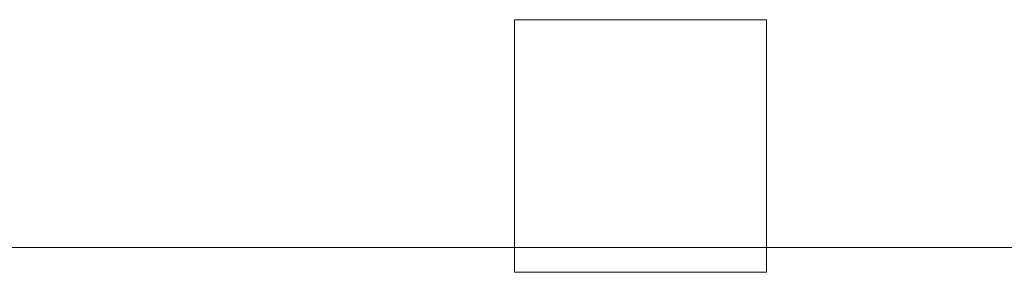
# Model space of a CAD drawing. Header units: feet. Extents: x 8 to 127, y 6 to 90.
# Tile 418 of 538: x 43.627 to 44.798, y 59.523 to 59.823. Entities that reach past the tile are written whole.
import ezdxf

# ---------------------------------------------------------------- set-up
doc = ezdxf.new("R2010")
doc.units = ezdxf.units.FT
doc.header["$MEASUREMENT"] = 0
doc.layers.add('FINA', color=7, linetype='Continuous')
doc.layers.add('madeira', color=35, linetype='Continuous')

msp = doc.modelspace()

# ---------------------------------------------------------------- linework, layer by layer
at = {"layer": 'FINA', "linetype": 'Continuous', "lineweight": 5}
for p, q in [((44.5151, 59.8227), (44.2151, 59.8227)), ((44.2151, 59.8227), (44.2151, 59.5227)), ((44.5151, 59.5227), (44.5151, 59.8227)), ((44.2151, 59.5227), (44.5151, 59.5227))]:
    msp.add_line(p, q, dxfattribs=at)
at = {"layer": 'madeira', "lineweight": 5}
msp.add_line((52.3152, 59.552), (42.1152, 59.552), dxfattribs=at)

doc.saveas('drawing.dxf')
